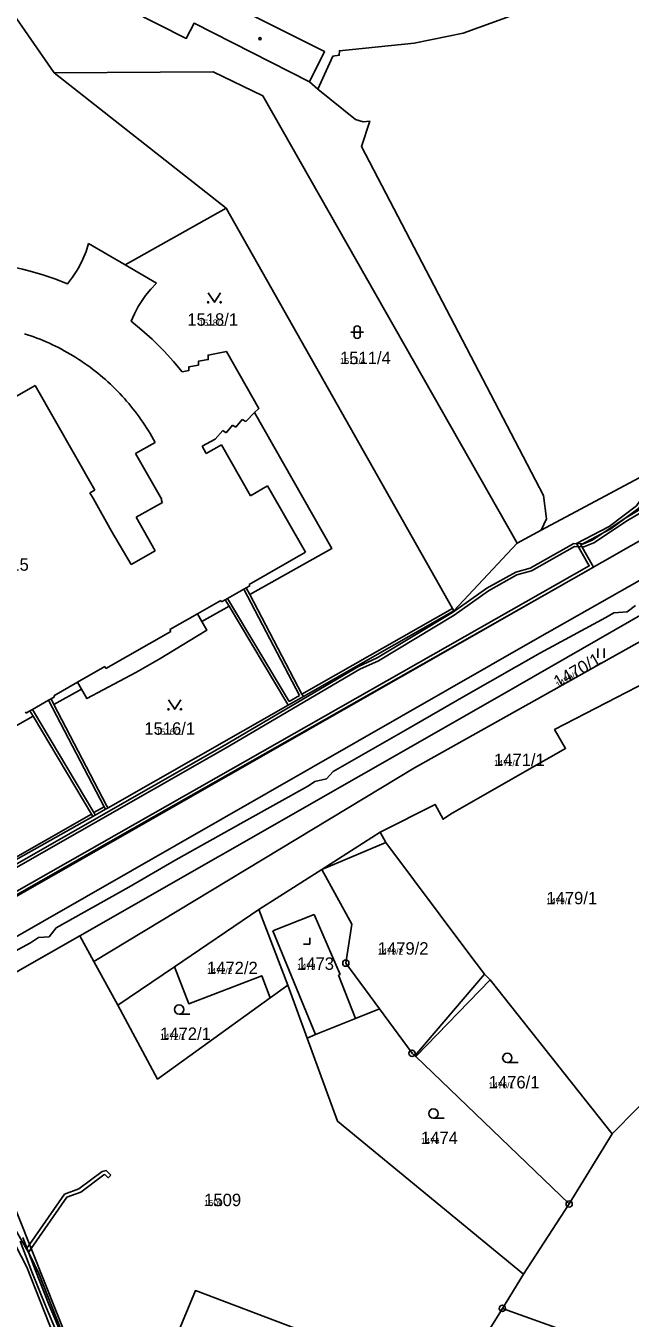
# Model space of a CAD drawing. Extents: x -763628 to -761565, y -976033 to -973833.
# Drawn here: x -762844 to -762746.7, y -975584.1 to -975376.1 of the extents above; entities that cross this region are included whole.
import ezdxf

# ---------------------------------------------------------------- set-up
doc = ezdxf.new("R2010")
doc.units = 0
for name, color, linetype in [('KN_cisla parcel 1000', 7, 'Continuous'), ('KN_cisla parcel 500', 7, 'Continuous'), ('KN_hranice parcel', 7, 'Continuous'), ('KN_vecna bremena', 7, 'Continuous'), ('KN_vnitrni kresba parcel', 7, 'Continuous'), ('KN_znacky bodu BP', 7, 'Continuous'), ('KN_znacky budov', 7, 'Continuous'), ('KN_znacky kultur', 7, 'Continuous')]:
    doc.layers.add(name, color=color, linetype=linetype)

msp = doc.modelspace()

# ---------------------------------------------------------------- linework, layer by layer
at = {"layer": 'KN_hranice parcel'}
for p, q in [((-762839.44, -975383.66), (-762811.76, -975405.41)), ((-762798.35, -975385.12), (-762797, -975386.3)), ((-762811.76, -975405.41), (-762828.05, -975414.56)), ((-762811.76, -975405.41), (-762775.33, -975469.84)), ((-762833.91, -975411.12), (-762828.05, -975414.56)), ((-762828.05, -975414.56), (-762823.01, -975417.52)), ((-762764.96, -975459.32), (-762761.09, -975457.26)), ((-762775.11, -975470.23), (-762764.96, -975459.32)), ((-762799.34, -975484.03), (-762775.11, -975470.23)), ((-762775.33, -975469.84), (-762775.11, -975470.23)), ((-762830.79, -975501.94), (-762801.8, -975485.43)), ((-762860.76, -975518.83), (-762833.23, -975503.34)), ((-762796.4, -975511.89), (-762786.97, -975505.84)), ((-762806.49, -975518.3), (-762796.4, -975511.89)), ((-762820.08, -975527.52), (-762806.49, -975518.3)), ((-762806.49, -975518.3), (-762801.82, -975530.46)), ((-762835.33, -975522.53), (-762856.31, -975534.48)), ((-762835.33, -975522.53), (-762833.09, -975526.66)), ((-762833.09, -975526.66), (-762829.2, -975533.71)), ((-762829.2, -975533.71), (-762820.08, -975527.52)), ((-762801.82, -975530.46), (-762804.69, -975532.54)), ((-762801.82, -975530.46), (-762798.72, -975538.99)), ((-762769.29, -975529.65), (-762781.27, -975541.99)), ((-762749.65, -975554.39), (-762769.29, -975529.65)), ((-762756.56, -975565.7), (-762781.27, -975541.99)), ((-762756.56, -975565.7), (-762749.65, -975554.39)), ((-762763.94, -975577.02), (-762756.56, -975565.7)), ((-762763.94, -975577.02), (-762767.32, -975582.5)), ((-762773, -975591.7), (-762767.32, -975582.5))]:
    msp.add_line(p, q, dxfattribs=at)
for points in [[(-762886.07, -975337.95), (-762871.84, -975336.91), (-762839.44, -975383.66)], [(-762798.35, -975385.12), (-762816.94, -975375.66), (-762818.19, -975378.12), (-762831.9, -975371.16), (-762826.76, -975360.76)], [(-762826.76, -975360.76), (-762812.92, -975367.75), (-762814.51, -975370.89), (-762795.93, -975380.23), (-762798.35, -975385.12)], [(-762797, -975386.3), (-762794.58, -975380.96), (-762793.56, -975380.83), (-762793.55, -975380.1), (-762781.53, -975378.88), (-762773.6, -975377.25), (-762763.53, -975373.61)], [(-762839.44, -975383.66), (-762813.86, -975383.5), (-762805.89, -975387.36), (-762764.96, -975459.32)], [(-762797, -975386.3), (-762790.98, -975391.16), (-762789.72, -975391.52), (-762788.67, -975391.41), (-762790.01, -975395.51), (-762760.68, -975451.66), (-762760.2, -975455.43), (-762761.09, -975457.26)], [(-762761.09, -975457.26), (-762671.76, -975409.57), (-762663.03, -975404.5), (-762659.19, -975402.28)], [(-762848.87, -975414.43), (-762846.71, -975414.79), (-762844.57, -975415.25), (-762843.53, -975415.51), (-762841.42, -975416.11), (-762839.34, -975416.81), (-762837.3, -975417.6), (-762836.49, -975416.53), (-762835.76, -975415.4), (-762835.44, -975414.85), (-762834.84, -975413.64), (-762834.33, -975412.4), (-762833.91, -975411.12)], [(-762823.01, -975417.52), (-762823.91, -975418.48), (-762824.74, -975419.5), (-762825.21, -975420.15), (-762825.91, -975421.27), (-762826.52, -975422.43), (-762827.04, -975423.64), (-762825.33, -975425.04), (-762823.69, -975426.52), (-762823.31, -975426.89), (-762821.75, -975428.45), (-762820.27, -975430.09), (-762818.86, -975431.79)], [(-762818.86, -975431.79), (-762817.8, -975431.57), (-762817.79, -975430.99), (-762816.23, -975430.68), (-762816.24, -975430.08), (-762814.66, -975429.79), (-762814.67, -975429.08), (-762811.73, -975428.48), (-762806.51, -975437.65), (-762807.19, -975438.34), (-762794.79, -975460.23), (-762807.97, -975467.63), (-762799.57, -975483.64), (-762799.34, -975484.03)], [(-762736.41, -975465.92), (-762767.41, -975483.78), (-762835.33, -975522.53)], [(-762830.79, -975501.94), (-762831.01, -975501.55), (-762839.49, -975485.33), (-762835.05, -975482.84), (-762834.18, -975484.35), (-762826.32, -975480.18), (-762822.55, -975478.01), (-762814.89, -975473.36), (-762815.69, -975471.97), (-762811.31, -975469.51), (-762802.02, -975485.04), (-762801.8, -975485.43)], [(-762833.09, -975526.66), (-762781.48, -975495.51), (-762745.61, -975475.43), (-762736.4, -975470.84)], [(-762786.97, -975505.84), (-762778.15, -975501.39), (-762776.87, -975503.77), (-762775.64, -975502.95), (-762763.37, -975495.94), (-762757.15, -975492.37), (-762758.9, -975489.35), (-762733.97, -975476.47)], [(-762801.8, -975485.43), (-762801.41, -975485.21), (-762799.34, -975484.03)], [(-762833.23, -975503.34), (-762833.45, -975502.94), (-762842.84, -975487.21), (-762853.22, -975493.04), (-762853.97, -975491.74), (-762858.14, -975494.11), (-762856.29, -975497.36), (-762864.89, -975502.26), (-762874.28, -975485.78), (-762875.65, -975485.96), (-762876.07, -975486.13)], [(-762833.23, -975503.34), (-762832.84, -975503.11), (-762831.18, -975502.17), (-762830.79, -975501.94)], [(-762786.97, -975505.84), (-762786.08, -975507.52), (-762772.87, -975525.15), (-762770.19, -975528.69), (-762769.29, -975529.65)], [(-762787.1, -975534.3), (-762792.51, -975526.94), (-762791.55, -975520.68), (-762796.4, -975511.89)], [(-762804.69, -975532.54), (-762806.04, -975528.97), (-762817.8, -975533.47), (-762820.08, -975527.52)], [(-762804.69, -975532.54), (-762822.8, -975545.61), (-762829.2, -975533.71)], [(-762856.31, -975534.48), (-762857.3, -975537.42), (-762833, -975598.35), (-762830.73, -975602.32)], [(-762798.72, -975538.99), (-762797.37, -975538.44), (-762790.96, -975535.86), (-762787.1, -975534.3)], [(-762781.27, -975541.99), (-762781.42, -975541.84), (-762781.85, -975541.44), (-762787.1, -975534.3)], [(-762749.65, -975554.39), (-762741.57, -975546.24), (-762727.98, -975535.39)], [(-762798.72, -975538.99), (-762793.86, -975552.38), (-762763.94, -975577.02)], [(-762779.62, -975593.67), (-762816.73, -975579.64), (-762824.82, -975599.16)], [(-762767.32, -975582.5), (-762760.11, -975585.08), (-762737.17, -975593.36)]]:
    msp.add_lwpolyline(points, dxfattribs=at)
at = {"layer": 'KN_vecna bremena'}
for points in [[(-762620.89, -975380.71), (-762647.71, -975395.74), (-762649.27, -975397.31), (-762648.63, -975398.89), (-762648.65, -975399.57), (-762657.63, -975404.4), (-762659.75, -975404.62), (-762660.94, -975404.19), (-762673.37, -975410.88), (-762687.4, -975419.31), (-762704.44, -975429.44), (-762710.34, -975433.81), (-762719.96, -975439.19), (-762726.6, -975441.63), (-762729.18, -975443.83), (-762735, -975447.2), (-762743.65, -975450.31), (-762745.73, -975453.36), (-762750.14, -975456.64), (-762755.4, -975459.39), (-762753.33, -975463.02), (-762823.58, -975502.92), (-762859.6, -975523.37)], [(-762859.4, -975523.83), (-762823.34, -975503.36), (-762752.65, -975463.2), (-762754.7, -975459.59), (-762749.88, -975457.06), (-762745.37, -975453.72), (-762743.33, -975450.73), (-762734.78, -975447.66), (-762728.9, -975444.23), (-762726.34, -975442.07), (-762719.76, -975439.65), (-762710.06, -975434.23), (-762704.16, -975429.86), (-762687.14, -975419.73), (-762673.13, -975411.32), (-762660.9, -975404.73), (-762659.81, -975405.12), (-762657.49, -975404.88), (-762648.17, -975399.87), (-762648.13, -975398.81), (-762648.69, -975397.43), (-762647.41, -975396.14), (-762620.67, -975381.15)], [(-762624.85, -975385.18), (-762640.35, -975394), (-762641.75, -975394.4), (-762649.47, -975398.59), (-762650.19, -975399.61), (-762652.28, -975401.06), (-762663.26, -975406.54), (-762672.45, -975412.78), (-762699.92, -975428.51), (-762700.98, -975429.48), (-762728.48, -975444.08), (-762747.42, -975455.28), (-762752.84, -975458.85), (-762754.27, -975459.43), (-762755.82, -975459.38), (-762762.83, -975463.36), (-762765.17, -975464.01), (-762769.83, -975466.59), (-762775.35, -975470.53), (-762787.48, -975477.82), (-762790.49, -975479.2), (-762812.12, -975491.9), (-762859.15, -975518.75)], [(-762858.91, -975519.19), (-762811.86, -975492.34), (-762790.25, -975479.64), (-762787.24, -975478.26), (-762775.07, -975470.95), (-762769.57, -975467.01), (-762764.97, -975464.47), (-762762.63, -975463.82), (-762755.7, -975459.88), (-762754.19, -975459.93), (-762752.6, -975459.29), (-762747.16, -975455.7), (-762728.24, -975444.52), (-762700.68, -975429.9), (-762699.62, -975428.91), (-762672.19, -975413.2), (-762663, -975406.98), (-762652.02, -975401.5), (-762649.83, -975399.97), (-762649.13, -975398.97), (-762641.57, -975394.86), (-762640.15, -975394.46), (-762624.59, -975385.62)], [(-762855.31, -975533.91), (-762835.33, -975522.53), (-762767.41, -975483.78), (-762736.41, -975465.92)], [(-762745.89, -975469.36), (-762747.24, -975470.38), (-762749.36, -975470.55), (-762750.65, -975471.31), (-762761.16, -975476.99), (-762773.12, -975483.79), (-762782.88, -975489.44), (-762794.54, -975496.12), (-762795.64, -975497.3), (-762797.49, -975497.73), (-762798.51, -975498.38), (-762808.92, -975504.21), (-762819.86, -975510.34), (-762827.43, -975514.69), (-762839.13, -975521.26), (-762840.28, -975522.69), (-762841.98, -975522.8), (-762843.26, -975523.66), (-762848.09, -975526.32)], [(-762846.61, -975570.58), (-762843.88, -975575.86), (-762832.49, -975604.76), (-762825.46, -975620.86), (-762822.16, -975627.52), (-762818.12, -975633.95), (-762805.77, -975651.64), (-762802.92, -975653.15), (-762816.74, -975633.5), (-762821.17, -975626.08), (-762823.86, -975620.67), (-762831.14, -975604.24), (-762841.95, -975576.87), (-762843.4, -975573.8), (-762848.49, -975565.08)], [(-762844.93, -975571.69), (-762843.04, -975576.63), (-762840.81, -975582.19), (-762836.83, -975591.63), (-762834.41, -975598.27), (-762832.86, -975600.68), (-762831.96, -975602.36), (-762828.86, -975608.23), (-762825.6, -975614.97), (-762824.08, -975617.99), (-762822.68, -975617.35), (-762822.93, -975616.8), (-762823.8, -975617.21), (-762825.06, -975614.71), (-762828.32, -975607.95), (-762831.44, -975602.08), (-762832.34, -975600.38), (-762833.87, -975598.01), (-762836.27, -975591.41), (-762840.25, -975581.97), (-762842.48, -975576.41), (-762844.51, -975571.09)]]:
    msp.add_lwpolyline(points, dxfattribs=at)
msp.add_lwpolyline([(-762830.35, -975561.05), (-762831.09, -975560.34), (-762831.71, -975560.45), (-762835.49, -975563.27), (-762837.78, -975564.13), (-762843.42, -975572.21), (-762843.85, -975572.82), (-762843.59, -975573.5), (-762843.16, -975572.88), (-762837.4, -975564.63), (-762835.19, -975563.81), (-762831.47, -975561.01), (-762831.29, -975560.98), (-762830.76, -975561.49)], close=True, dxfattribs=at)
at = {"layer": 'KN_vnitrni kresba parcel'}
for p, q in [((-762842.52, -975433.95), (-762846.14, -975436.08)), ((-762832.89, -975450.79), (-762842.52, -975433.95)), ((-762809.18, -975439.46), (-762810.22, -975440.66)), ((-762808.61, -975439.78), (-762809.18, -975439.46)), ((-762807.19, -975438.34), (-762808.61, -975439.78)), ((-762812.32, -975441.23), (-762813.56, -975442.59)), ((-762811.77, -975441.57), (-762812.32, -975441.23)), ((-762810.76, -975440.34), (-762811.77, -975441.57)), ((-762810.22, -975440.66), (-762810.76, -975440.34)), ((-762826.35, -975444.93), (-762823.22, -975443.12)), ((-762813.56, -975442.59), (-762815.66, -975443.76)), ((-762815.66, -975443.76), (-762815.01, -975444.94)), ((-762815.01, -975444.94), (-762812.51, -975443.52)), ((-762812.51, -975443.52), (-762807.83, -975451.71)), ((-762765.07, -975470.27), (-762715.69, -975442.16)), ((-762822.11, -975452.32), (-762826.35, -975444.93)), ((-762712.05, -975446.42), (-762761.71, -975474.7)), ((-762807.83, -975451.71), (-762805.1, -975450.14)), ((-762805.1, -975450.14), (-762798.98, -975460.8)), ((-762833.72, -975451.23), (-762832.89, -975450.79)), ((-762833.15, -975452.23), (-762833.72, -975451.23)), ((-762833.15, -975452.23), (-762830.25, -975457.41)), ((-762822.25, -975452.4), (-762822.11, -975452.32)), ((-762822.03, -975452.79), (-762822.25, -975452.4)), ((-762826.25, -975455.18), (-762822.03, -975452.79)), ((-762826.25, -975455.18), (-762823.22, -975460.59)), ((-762827.07, -975462.77), (-762830.25, -975457.41)), ((-762823.22, -975460.59), (-762827.07, -975462.77)), ((-762798.98, -975460.8), (-762808.07, -975465.98)), ((-762808.94, -975466.75), (-762811.55, -975468.24)), ((-762808.55, -975466.53), (-762808.94, -975466.75)), ((-762808.94, -975466.75), (-762799.96, -975483.87)), ((-762807.95, -975466.19), (-762808.55, -975466.53)), ((-762807.97, -975467.63), (-762808.55, -975466.53)), ((-762808.07, -975465.98), (-762807.95, -975466.19)), ((-762812.62, -975468.57), (-762816.4, -975470.72)), ((-762812.5, -975468.78), (-762812.62, -975468.57)), ((-762811.94, -975468.46), (-762812.5, -975468.78)), ((-762811.55, -975468.24), (-762811.94, -975468.46)), ((-762811.94, -975468.46), (-762811.31, -975469.51)), ((-762811.55, -975468.24), (-762801.63, -975484.82)), ((-762857.85, -975523.22), (-762765.07, -975470.27)), ((-762816.4, -975470.72), (-762820.84, -975473.26)), ((-762816.4, -975470.72), (-762815.69, -975471.97)), ((-762775.33, -975469.84), (-762799.57, -975483.64)), ((-762820.84, -975473.26), (-762820.67, -975473.55)), ((-762855.06, -975528.12), (-762761.71, -975474.7)), ((-762820.67, -975473.55), (-762831.14, -975479.52)), ((-762831.31, -975479.22), (-762835.69, -975481.72)), ((-762831.14, -975479.52), (-762831.31, -975479.22)), ((-762835.69, -975481.72), (-762839.51, -975483.9)), ((-762835.69, -975481.72), (-762835.05, -975482.84)), ((-762840.36, -975484.64), (-762842.96, -975486.13)), ((-762839.96, -975484.42), (-762840.36, -975484.64)), ((-762840.36, -975484.64), (-762831.4, -975501.78)), ((-762839.4, -975484.1), (-762839.96, -975484.42)), ((-762839.49, -975485.33), (-762839.96, -975484.42)), ((-762839.51, -975483.9), (-762839.4, -975484.1)), ((-762801.63, -975484.82), (-762799.96, -975483.87)), ((-762843.95, -975486.69), (-762844.07, -975486.49)), ((-762843.35, -975486.35), (-762843.95, -975486.69)), ((-762842.96, -975486.13), (-762843.35, -975486.35)), ((-762842.84, -975487.21), (-762843.35, -975486.35)), ((-762833.06, -975502.72), (-762842.96, -975486.13)), ((-762833.06, -975502.72), (-762831.4, -975501.78)), ((-762831.4, -975501.78), (-762831.18, -975502.17)), ((-762833.45, -975502.94), (-762860.61, -975518.41)), ((-762833.06, -975502.72), (-762832.84, -975503.11)), ((-762796.4, -975511.89), (-762786.08, -975507.52)), ((-762804.28, -975521.75), (-762797.6, -975519.1)), ((-762797.6, -975519.1), (-762793.42, -975528.78)), ((-762797.37, -975538.44), (-762804.28, -975521.75)), ((-762793.42, -975528.78), (-762793.69, -975528.89)), ((-762793.69, -975528.89), (-762790.96, -975535.86)), ((-762781.42, -975541.84), (-762770.19, -975528.69))]:
    msp.add_line(p, q, dxfattribs=at)
msp.add_lwpolyline([(-762823.22, -975443.12), (-762823.48, -975442.65), (-762823.74, -975442.18), (-762824.02, -975441.71), (-762824.29, -975441.25), (-762824.58, -975440.79), (-762824.87, -975440.34), (-762825.17, -975439.89), (-762825.48, -975439.45), (-762825.79, -975439.01), (-762826.11, -975438.57), (-762826.43, -975438.14), (-762826.77, -975437.72), (-762827.1, -975437.3), (-762827.45, -975436.88), (-762827.8, -975436.47), (-762828.15, -975436.07), (-762828.52, -975435.67), (-762828.88, -975435.27), (-762829.26, -975434.88), (-762829.64, -975434.5), (-762830.02, -975434.12), (-762830.41, -975433.75), (-762830.81, -975433.39), (-762831.21, -975433.03), (-762831.62, -975432.67), (-762832.03, -975432.32), (-762832.45, -975431.98), (-762832.87, -975431.65), (-762833.3, -975431.32), (-762833.73, -975430.99), (-762834.17, -975430.68), (-762834.61, -975430.37), (-762835.05, -975430.07), (-762835.5, -975429.77), (-762835.96, -975429.48), (-762836.42, -975429.2), (-762836.88, -975428.92), (-762837.35, -975428.65), (-762837.82, -975428.39), (-762838.29, -975428.13), (-762838.77, -975427.88), (-762839.25, -975427.64), (-762839.74, -975427.41), (-762840.23, -975427.18), (-762840.72, -975426.96), (-762841.22, -975426.75), (-762841.72, -975426.54), (-762842.22, -975426.35), (-762842.72, -975426.16), (-762843.23, -975425.97), (-762843.74, -975425.8), (-762844.25, -975425.63)], dxfattribs=at)
at = {"layer": 'KN_znacky bodu BP'}
for centre, radius in [((-762792.51, -975526.94), 0.5), ((-762792.51, -975526.94), 0.0303), ((-762781.85, -975541.44), 0.5), ((-762781.85, -975541.44), 0.0303), ((-762756.56, -975565.7), 0.5), ((-762756.56, -975565.7), 0.0303), ((-762767.32, -975582.5), 0.5), ((-762767.32, -975582.5), 0.0303)]:
    msp.add_circle(centre, radius, dxfattribs=at)
at = {"layer": 'KN_znacky budov'}
msp.add_circle((-762806.33, -975378.15), 0.175, dxfattribs=at)
at = {"layer": 'KN_znacky kultur'}
for p, q in [((-762791.69, -975425.38), (-762789.69, -975425.38)), ((-762791.19, -975424.88), (-762791.19, -975425.88)), ((-762790.19, -975425.88), (-762790.19, -975424.88)), ((-762751.94, -975477.82), (-762751.94, -975476.32)), ((-762750.94, -975477.82), (-762750.94, -975476.32)), ((-762798.3, -975523.87), (-762798.3, -975522.87)), ((-762799.3, -975523.87), (-762798.3, -975523.87)), ((-762819.35, -975535.15), (-762817.6, -975535.15)), ((-762766.52, -975542.95), (-762764.77, -975542.95)), ((-762778.42, -975551.91), (-762776.67, -975551.91))]:
    msp.add_line(p, q, dxfattribs=at)
for points in [[(-762814.66, -975419.07), (-762813.66, -975420.57), (-762812.66, -975419.07)], [(-762821.05, -975484.58), (-762820.05, -975486.08), (-762819.05, -975484.58)]]:
    msp.add_lwpolyline(points, dxfattribs=at)
for centre, radius in [((-762814.66, -975420.57), 0.1), ((-762812.66, -975420.57), 0.1), ((-762821.05, -975486.08), 0.1), ((-762819.05, -975486.08), 0.1), ((-762819.35, -975534.4), 0.75), ((-762766.52, -975542.2), 0.75), ((-762778.42, -975551.16), 0.75)]:
    msp.add_circle(centre, radius, dxfattribs=at)
for centre, start, end in [((-762790.69, -975424.88), 0, 180), ((-762790.69, -975425.88), 180, 359.9879)]:
    msp.add_arc(centre, 0.5, start, end, dxfattribs=at)

# ---------------------------------------------------------------- texts
at = {"layer": 'KN_cisla parcel 1000'}
for s, p in [('1518/1', (-762818.03, -975424.35)), ('1511/4', (-762793.45, -975430.53)), ('1515', (-762849.49, -975463.78)), ('1516/1', (-762824.95, -975490.18)), ('1471/1', (-762768.67, -975495.23)), ('1479/1', (-762760.24, -975517.47)), ('1479/2', (-762787.38, -975525.57)), ('1472/2', (-762814.87, -975528.71)), ('1473', (-762800.37, -975528.02)), ('1472/1', (-762822.41, -975539.3)), ('1476/1', (-762769.52, -975547.1)), ('1474', (-762780.42, -975556.06)), ('1509', (-762815.31, -975566.05))]:
    msp.add_text(s, height=2, dxfattribs=at).set_placement(p)
msp.add_text('1470/1', height=2, rotation=30, dxfattribs=at).set_placement((-762758.34, -975482.72))
at = {"layer": 'KN_cisla parcel 500'}
for s, p in [('1518/1', (-762816.15, -975424.35)), ('1511/4', (-762793.45, -975430.53)), ('1516/1', (-762823.07, -975490.18)), ('1471/1', (-762768.67, -975495.23)), ('1479/1', (-762760.24, -975517.47)), ('1479/2', (-762787.38, -975525.57)), ('1473', (-762800.37, -975528.02)), ('1472/2', (-762814.87, -975528.71)), ('1472/1', (-762822.41, -975539.3)), ('1476/1', (-762769.52, -975547.1)), ('1474', (-762780.42, -975556.06)), ('1509', (-762815.31, -975566.05))]:
    msp.add_text(s, height=1, dxfattribs=at).set_placement(p)
msp.add_text('1470/1', height=1, rotation=30, dxfattribs=at).set_placement((-762758.34, -975482.72))

doc.saveas('drawing.dxf')
